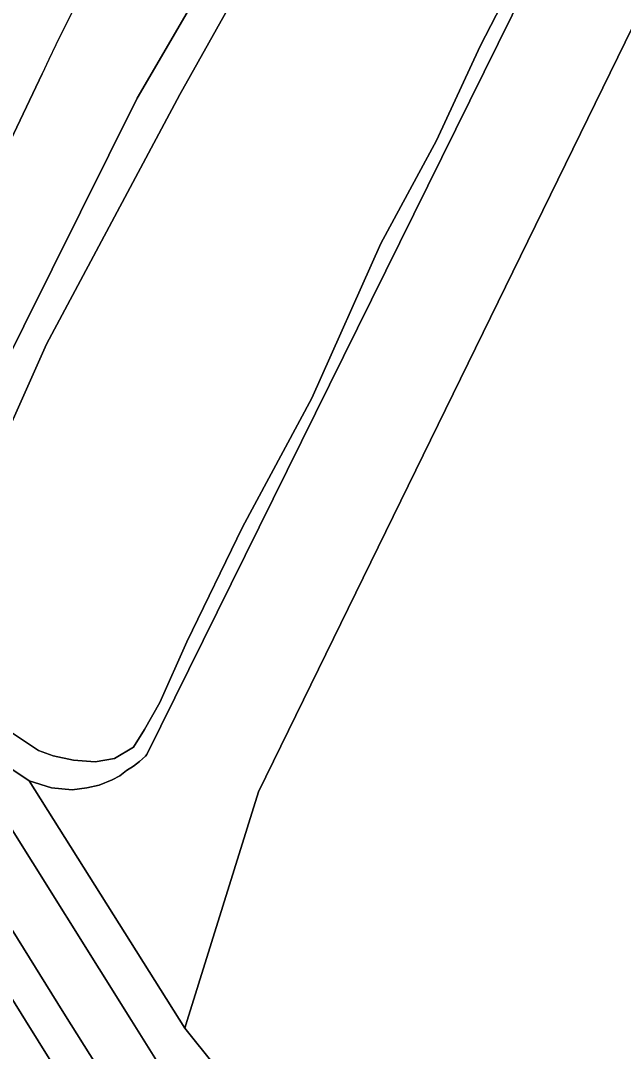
# Model space of a CAD drawing. Extents: x 158835 to 160077, y 386387 to 387778.
# Drawn here: x 159245.8 to 159275.3, y 386748.5 to 386799 of the extents above; entities that cross this region are included whole.
import ezdxf

# ---------------------------------------------------------------- set-up
doc = ezdxf.new("R2010")
doc.units = 0
for name, color, linetype in [('IMGEO_Berm_groen', 7, 'Continuous'), ('IMGEO_Fietspad_gesloten', 7, 'Continuous'), ('IMGEO_Groenvoorziening', 7, 'Continuous'), ('IMGEO_Loofbos', 7, 'Continuous'), ('IMGEO_Oever', 7, 'Continuous'), ('IMGEO_OVBaan_gesloten', 7, 'Continuous'), ('IMGEO_Voetpad_open', 7, 'Continuous'), ('IMGEO_Waterloop', 7, 'Continuous')]:
    doc.layers.add(name, color=color, linetype=linetype)

msp = doc.modelspace()

# ---------------------------------------------------------------- linework, layer by layer
at = {"layer": 'IMGEO_Berm_groen'}
for points in [[(159279.585, 386738.416), (159267.985, 386728.947), (159261.177, 386740.476), (159253.846, 386749.624), (159246.227, 386761.743), (159243.51, 386763.556), (159243.393, 386763.665), (159242.718, 386764.361), (159242.107, 386765.115), (159241.567, 386765.92), (159241.1, 386766.77), (159240.711, 386767.659), (159240.404, 386768.578), (159240.179, 386769.522), (159240.04, 386770.482), (159239.987, 386771.45), (159240.385, 386772.855), (159251.504, 386795.194), (159259.44, 386808.818), (159260.712, 386811.091), (159261.396, 386812.36), (159267.753, 386822.227), (159295.387, 386860.749)], [(159246.85, 386796.388), (159236.355, 386774.31), (159237.428, 386772.089), (159244.816, 386760.267), (159251.232, 386750), (159255.395, 386743.339), (159259.525, 386736.27), (159262.449, 386731.624), (159263.9, 386729.347), (159264.351, 386728.649), (159264.919, 386727.833)], [(159260.57, 386726.664), (159246.043, 386750), (159242.646, 386755.457), (159236.556, 386765.239)]]:
    msp.add_lwpolyline(points, dxfattribs=at)
msp.add_arc((159439.59, 386704.553), 213.5, 147.79118, 154.52356, dxfattribs=at)
at = {"layer": 'IMGEO_Fietspad_gesloten'}
for points in [[(159235.154, 386770.735), (159235.271, 386770.634), (159235.794, 386769.886), (159237.592, 386766.977), (159242.486, 386759.102), (159247.921, 386750.366), (159253.448, 386741.56), (159259.48, 386731.822), (159261.663, 386728.3), (159262.549, 386726.916)], [(159264.919, 386727.833), (159264.351, 386728.649), (159263.9, 386729.347), (159262.449, 386731.624), (159259.525, 386736.27), (159255.395, 386743.339), (159251.232, 386750), (159244.816, 386760.267)]]:
    msp.add_lwpolyline(points, dxfattribs=at)
at = {"layer": 'IMGEO_Groenvoorziening'}
msp.add_lwpolyline([(159277.779, 386812.449), (159273.614, 386806.196), (159270.556, 386800.667), (159251.99, 386763.033), (159251.919, 386762.96), (159251.632, 386762.697), (159251.323, 386762.46), (159250.994, 386762.252), (159250.668, 386761.999), (159250.281, 386761.789), (159249.654, 386761.53), (159249.049, 386761.409), (159248.321, 386761.304), (159247.31, 386761.41), (159246.227, 386761.743), (159253.846, 386749.624), (159253.963, 386750), (159257.448, 386761.205), (159277.624, 386802.456)], dxfattribs=at)
at = {"layer": 'IMGEO_Loofbos'}
msp.add_lwpolyline([(159277.624, 386802.456), (159257.448, 386761.205), (159253.963, 386750), (159253.846, 386749.624), (159261.177, 386740.476), (159267.985, 386728.947), (159279.585, 386738.416)], dxfattribs=at)
at = {"layer": 'IMGEO_Oever'}
for points in [[(159243.655, 386775.496), (159247.064, 386783.134), (159253.594, 386795.373), (159259.508, 386805.927), (159265.791, 386817.385), (159269.282, 386822.806), (159277.228, 386833.545), (159284.538, 386843.381), (159289.98, 386850.732), (159295.668, 386859.233)], [(159277.547, 386813.251), (159274.878, 386809.101), (159272.562, 386805.589), (159270.413, 386801.844), (159268.305, 386797.742), (159266.166, 386793.116), (159263.45, 386788.071), (159260.06, 386780.489), (159256.668, 386774.174), (159253.949, 386768.553), (159252.625, 386765.583), (159251.877, 386764.262), (159251.327, 386763.399), (159250.4, 386762.835), (159249.454, 386762.68), (159248.391, 386762.765), (159247.388, 386762.973), (159246.672, 386763.237), (159245.401, 386764.079), (159244.354, 386765.147)], [(159259.44, 386808.818), (159251.504, 386795.194), (159240.385, 386772.855)], [(159243.51, 386763.556), (159246.227, 386761.743), (159247.31, 386761.41), (159248.321, 386761.304), (159249.049, 386761.409), (159249.654, 386761.53), (159250.281, 386761.789), (159250.668, 386761.999), (159250.994, 386762.252), (159251.323, 386762.46), (159251.632, 386762.697), (159251.919, 386762.96), (159251.99, 386763.033), (159270.556, 386800.667)]]:
    msp.add_lwpolyline(points, dxfattribs=at)
at = {"layer": 'IMGEO_OVBaan_gesloten'}
msp.add_lwpolyline([(159222.176, 386751.945), (159222.498, 386751.568), (159226.442, 386755.886), (159226.661, 386756.15), (159228.493, 386758.689), (159230.092, 386761.381), (159230.876, 386762.941), (159233.569, 386768.557), (159234.566, 386770.6), (159234.591, 386770.651), (159236.355, 386774.31), (159246.85, 386796.388)], dxfattribs=at)
msp.add_arc((159439.59, 386704.553), 213.5, 147.79118, 154.52356, dxfattribs=at)
at = {"layer": 'IMGEO_Voetpad_open'}
for points in [[(159262.549, 386726.916), (159261.663, 386728.3), (159259.48, 386731.822), (159253.448, 386741.56), (159247.921, 386750.366), (159242.486, 386759.102), (159237.592, 386766.977), (159235.794, 386769.886), (159235.271, 386770.634), (159235.154, 386770.735)], [(159242.646, 386755.457), (159246.043, 386750), (159260.57, 386726.664)]]:
    msp.add_lwpolyline(points, dxfattribs=at)
at = {"layer": 'IMGEO_Waterloop'}
for points in [[(159295.668, 386859.233), (159289.98, 386850.732), (159284.538, 386843.381), (159277.228, 386833.545), (159269.282, 386822.806), (159265.791, 386817.385), (159259.508, 386805.927), (159253.594, 386795.373), (159247.064, 386783.134), (159243.655, 386775.496)], [(159246.672, 386763.237), (159247.388, 386762.973), (159248.391, 386762.765), (159249.454, 386762.68), (159250.4, 386762.835), (159251.327, 386763.399), (159251.877, 386764.262), (159252.625, 386765.583), (159253.949, 386768.553), (159256.668, 386774.174), (159260.06, 386780.489), (159263.45, 386788.071), (159266.166, 386793.116), (159268.305, 386797.742), (159270.413, 386801.844), (159272.562, 386805.589), (159274.878, 386809.101), (159277.547, 386813.251)], [(159244.354, 386765.147), (159245.401, 386764.079), (159246.672, 386763.237)]]:
    msp.add_lwpolyline(points, dxfattribs=at)

doc.saveas('drawing.dxf')
